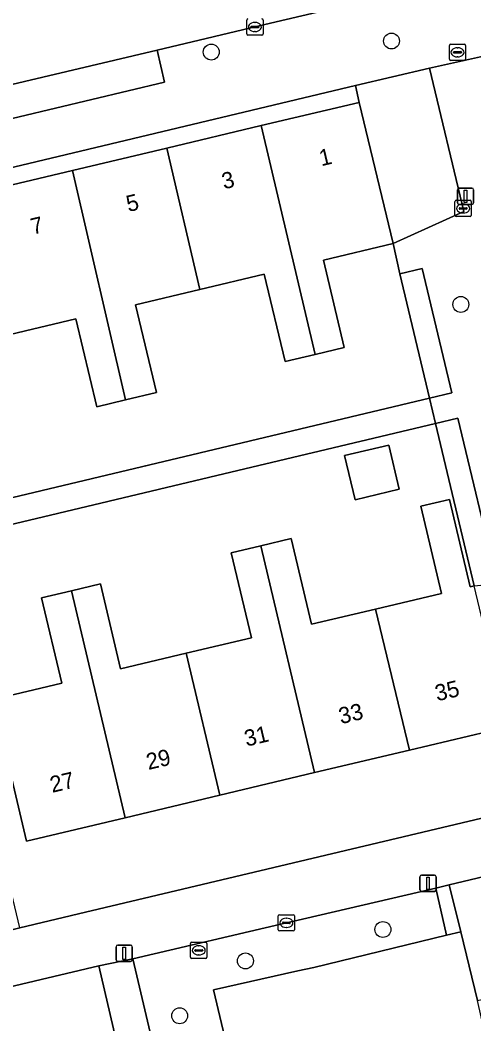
# Model space of a CAD drawing. Extents: x 158031 to 159244, y 380104 to 381214.
# Drawn here: x 158506.8 to 158534.7, y 380796.3 to 380858 of the extents above; entities that cross this region are included whole.
import ezdxf

# ---------------------------------------------------------------- set-up
doc = ezdxf.new("R2010")
doc.units = 0
for name, color, linetype in [('IMGEO_Boom', 7, 'Continuous'), ('IMGEO_Brandkraan', 7, 'Continuous'), ('IMGEO_Erf', 7, 'Continuous'), ('IMGEO_Groenvoorziening', 7, 'Continuous'), ('IMGEO_Kolk', 7, 'Continuous'), ('IMGEO_Lichtmast', 7, 'Continuous'), ('IMGEO_Pand', 7, 'Continuous'), ('IMGEO_Pand_nummerreeks', 7, 'Continuous'), ('IMGEO_Parkeervlak_open', 7, 'Continuous'), ('IMGEO_Rijbaan_lokaal_open', 7, 'Continuous'), ('IMGEO_Rioolput', 7, 'Continuous'), ('IMGEO_Voetpad_open', 7, 'Continuous')]:
    doc.layers.add(name, color=color, linetype=linetype)

msp = doc.modelspace()

# ---------------------------------------------------------------- linework, layer by layer
at = {"layer": 'IMGEO_Boom'}
for centre in [(158529.61, 380856.689), (158518.534, 380856.012), (158533.867, 380840.506), (158529.079, 380802.101), (158520.633, 380800.17), (158516.591, 380796.803)]:
    msp.add_circle(centre, 0.489, dxfattribs=at)
at = {"layer": 'IMGEO_Brandkraan'}
for p, q in [((158533.164, 380855.569), (158533.164, 380856.421)), ((158533.239, 380856.495), (158534.091, 380856.495)), ((158533.423, 380855.989), (158533.423, 380856.001)), ((158533.861, 380855.952), (158533.463, 380855.952)), ((158533.466, 380856.038), (158533.864, 380856.038)), ((158533.652, 380856.275), (158533.677, 380856.275)), ((158533.907, 380856.001), (158533.907, 380855.989)), ((158534.165, 380856.421), (158534.165, 380855.569)), ((158534.091, 380855.495), (158533.239, 380855.495)), ((158533.675, 380855.715), (158533.65, 380855.715))]:
    msp.add_line(p, q, dxfattribs=at)
for points in [[(158533.164, 380855.569), (158533.164, 380856.421)], [(158533.239, 380856.495), (158534.091, 380856.495)], [(158534.165, 380856.421), (158534.165, 380855.569)], [(158534.091, 380855.495), (158533.239, 380855.495)]]:
    msp.add_lwpolyline(points, dxfattribs=at)
for centre, radius, start, end in [((158533.241, 380856.419), 0.0765, 91.55205, 178.44795), ((158533.241, 380856.419), 0.0765, 91.55205, 178.44795), ((158533.463, 380855.998), 0.0403, 85.87752, 175.75265), ((158533.46, 380855.988), 0.0366, 178.93798, 274.71019), ((158533.864, 380855.995), 0.043, 264.86636, 352.45326), ((158533.868, 380856), 0.0386, 1.73085, 96.63898), ((158534.089, 380856.419), 0.0765, 1.55205, 88.44795), ((158534.089, 380856.419), 0.0765, 1.55205, 88.44795), ((158533.241, 380855.571), 0.0765, 181.55205, 268.44795), ((158533.241, 380855.571), 0.0765, 181.55205, 268.44795), ((158534.089, 380855.571), 0.0765, 271.55205, 358.44795), ((158534.089, 380855.571), 0.0765, 271.55205, 358.44795)]:
    msp.add_arc(centre, radius, start, end, dxfattribs=at)
for centre, major_axis, ratio, start_param, end_param in [((158533.651, 380855.995), (-0.387, 0.002), 0.722429, 4.712389, 7.853982), ((158533.676, 380855.995), (-0.39, 0.002), 0.717154, 1.570796, 4.712389)]:
    msp.add_ellipse(centre, major_axis=major_axis, ratio=ratio, start_param=start_param, end_param=end_param, dxfattribs=at)
at = {"layer": 'IMGEO_Erf'}
for points in [[(158504.216, 380847.364), (158510.012, 380848.739), (158515.808, 380850.114), (158521.603, 380851.489), (158527.629, 380852.918), (158527.386, 380853.947), (158500, 380847.433)], [(158497.048, 380826.435), (158531.947, 380834.753), (158530.127, 380842.389), (158529.701, 380844.249), (158525.424, 380843.227), (158526.705, 380837.869), (158524.908, 380837.439), (158523.075, 380837.001), (158521.792, 380842.37), (158517.824, 380841.421), (158513.881, 380840.479), (158515.167, 380835.096), (158513.257, 380834.639), (158511.503, 380834.22), (158510.213, 380839.618), (158506.165, 380838.651)], [(158505.117, 380816.23), (158509.351, 380817.236), (158508.107, 380822.471), (158509.938, 380822.906), (158511.72, 380823.33), (158512.96, 380818.112), (158516.987, 380819.069), (158520.999, 380820.023), (158519.757, 380825.244), (158521.579, 380825.677), (158523.439, 380826.119), (158524.691, 380820.852), (158528.63, 380821.788), (158532.689, 380822.753), (158531.417, 380828.107), (158533.175, 380828.525), (158534.452, 380823.156), (158534.696, 380823.215), (158532.318, 380833.196), (158520.157, 380830.298), (158501.147, 380825.768)], [(158536.754, 380814.56), (158530.707, 380813.123), (158524.882, 380811.738), (158519.058, 380810.353), (158513.233, 380808.969), (158507.185, 380807.531), (158506.028, 380812.396)], [(158506.764, 380802.198), (158510.799, 380803.157), (158537.922, 380809.603)], [(158523.244, 380750), (158511.631, 380799.863), (158500.107, 380797.15), (158500, 380794.379)]]:
    msp.add_lwpolyline(points, dxfattribs=at)
msp.add_lwpolyline([(158526.728, 380831.216), (158529.443, 380831.861), (158530.087, 380829.147), (158527.372, 380828.502)], close=True, dxfattribs=at)
at = {"layer": 'IMGEO_Groenvoorziening'}
for points in [[(158529.701, 380844.249), (158534.055, 380846.214), (158531.949, 380855.031), (158527.386, 380853.947), (158527.629, 380852.918)], [(158531.947, 380834.753), (158533.313, 380835.079), (158531.489, 380842.714), (158530.127, 380842.389)], [(158536.114, 380823.358), (158533.686, 380833.522), (158532.318, 380833.196), (158534.696, 380823.215)], [(158538.226, 380793.212), (158546.085, 380795.171), (158543.309, 380807.269), (158533.158, 380804.845), (158533.865, 380801.959), (158534.897, 380797.743), (158537.111, 380798.246), (158538.129, 380793.613)], [(158519.561, 380794.681), (158518.667, 380798.396), (158523.857, 380799.569), (158524.836, 380799.776), (158532.991, 380801.748), (158532.331, 380804.649), (158524.138, 380802.728), (158523.146, 380802.508), (158513.72, 380800.306), (158515.274, 380793.677), (158515.561, 380793.744)]]:
    msp.add_lwpolyline(points, close=True, dxfattribs=at)
at = {"layer": 'IMGEO_Kolk'}
for p, q in [((158520.713, 380857.124), (158520.713, 380857.976)), ((158521.201, 380857.83), (158521.226, 380857.83)), ((158521.714, 380857.976), (158521.714, 380857.124)), ((158520.972, 380857.544), (158520.972, 380857.556)), ((158521.41, 380857.507), (158521.012, 380857.507)), ((158521.015, 380857.593), (158521.413, 380857.593)), ((158521.224, 380857.27), (158521.199, 380857.27)), ((158521.456, 380857.556), (158521.456, 380857.544)), ((158521.64, 380857.05), (158520.788, 380857.05)), ((158533.51, 380845.977), (158533.51, 380846.829)), ((158533.585, 380846.903), (158534.437, 380846.903)), ((158534.511, 380846.829), (158534.511, 380845.977)), ((158533.769, 380846.397), (158533.769, 380846.409)), ((158534.207, 380846.36), (158533.809, 380846.36)), ((158533.812, 380846.446), (158534.21, 380846.446)), ((158534.021, 380846.123), (158533.996, 380846.123)), ((158533.998, 380846.683), (158534.023, 380846.683)), ((158534.253, 380846.409), (158534.253, 380846.397)), ((158534.437, 380845.903), (158533.585, 380845.903)), ((158522.648, 380802.084), (158522.648, 380802.936)), ((158522.723, 380803.01), (158523.575, 380803.01)), ((158523.649, 380802.936), (158523.649, 380802.084)), ((158522.907, 380802.504), (158522.907, 380802.516)), ((158523.345, 380802.467), (158522.947, 380802.467)), ((158522.95, 380802.553), (158523.348, 380802.553)), ((158523.136, 380802.79), (158523.161, 380802.79)), ((158523.391, 380802.516), (158523.391, 380802.504)), ((158523.575, 380802.01), (158522.723, 380802.01)), ((158523.159, 380802.23), (158523.134, 380802.23))]:
    msp.add_line(p, q, dxfattribs=at)
for points in [[(158520.713, 380857.124), (158520.713, 380857.976)], [(158521.714, 380857.976), (158521.714, 380857.124)], [(158521.64, 380857.05), (158520.788, 380857.05)], [(158533.51, 380845.977), (158533.51, 380846.829)], [(158533.585, 380846.903), (158534.437, 380846.903)], [(158534.511, 380846.829), (158534.511, 380845.977)], [(158534.437, 380845.903), (158533.585, 380845.903)], [(158522.648, 380802.084), (158522.648, 380802.936)], [(158522.723, 380803.01), (158523.575, 380803.01)], [(158523.649, 380802.936), (158523.649, 380802.084)], [(158523.575, 380802.01), (158522.723, 380802.01)]]:
    msp.add_lwpolyline(points, dxfattribs=at)
for centre, radius, start, end in [((158520.79, 380857.974), 0.0765, 91.55205, 178.44795), ((158520.79, 380857.974), 0.0765, 91.55205, 178.44795), ((158521.638, 380857.974), 0.0765, 1.55205, 88.44795), ((158521.638, 380857.974), 0.0765, 1.55205, 88.44795), ((158521.012, 380857.553), 0.0403, 85.87752, 175.75265), ((158521.009, 380857.543), 0.0366, 178.93798, 274.71019), ((158521.413, 380857.55), 0.043, 264.86636, 352.45326), ((158521.417, 380857.555), 0.0386, 1.73085, 96.63898), ((158520.79, 380857.126), 0.0765, 181.55205, 268.44795), ((158520.79, 380857.126), 0.0765, 181.55205, 268.44795), ((158521.638, 380857.126), 0.0765, 271.55205, 358.44795), ((158521.638, 380857.126), 0.0765, 271.55205, 358.44795), ((158533.587, 380846.827), 0.0765, 91.55205, 178.44795), ((158533.587, 380846.827), 0.0765, 91.55205, 178.44795), ((158534.435, 380846.827), 0.0765, 1.55205, 88.44795), ((158534.435, 380846.827), 0.0765, 1.55205, 88.44795), ((158533.809, 380846.406), 0.0403, 85.87752, 175.75265), ((158533.806, 380846.396), 0.0366, 178.93798, 274.71019), ((158534.21, 380846.403), 0.043, 264.86636, 352.45326), ((158534.214, 380846.408), 0.0386, 1.73085, 96.63898), ((158533.587, 380845.979), 0.0765, 181.55205, 268.44795), ((158533.587, 380845.979), 0.0765, 181.55205, 268.44795), ((158534.435, 380845.979), 0.0765, 271.55205, 358.44795), ((158534.435, 380845.979), 0.0765, 271.55205, 358.44795), ((158522.725, 380802.934), 0.0765, 91.55205, 178.44795), ((158522.725, 380802.934), 0.0765, 91.55205, 178.44795), ((158523.573, 380802.934), 0.0765, 1.55205, 88.44795), ((158523.573, 380802.934), 0.0765, 1.55205, 88.44795), ((158522.947, 380802.513), 0.0403, 85.87752, 175.75265), ((158522.944, 380802.503), 0.0366, 178.93798, 274.71019), ((158523.348, 380802.51), 0.043, 264.86636, 352.45326), ((158523.352, 380802.515), 0.0386, 1.73085, 96.63898), ((158522.725, 380802.086), 0.0765, 181.55205, 268.44795), ((158522.725, 380802.086), 0.0765, 181.55205, 268.44795), ((158523.573, 380802.086), 0.0765, 271.55205, 358.44795), ((158523.573, 380802.086), 0.0765, 271.55205, 358.44795)]:
    msp.add_arc(centre, radius, start, end, dxfattribs=at)
for centre, major_axis, ratio, start_param, end_param in [((158521.2, 380857.55), (-0.387, 0.002), 0.722429, 4.712389, 7.853982), ((158521.225, 380857.55), (-0.39, 0.002), 0.717154, 1.570796, 4.712389), ((158533.997, 380846.403), (-0.387, 0.002), 0.722429, 4.712389, 7.853982), ((158534.022, 380846.403), (-0.39, 0.002), 0.717154, 1.570796, 4.712389), ((158523.135, 380802.51), (-0.387, 0.002), 0.722429, 4.712389, 7.853982), ((158523.16, 380802.51), (-0.39, 0.002), 0.717154, 1.570796, 4.712389)]:
    msp.add_ellipse(centre, major_axis=major_axis, ratio=ratio, start_param=start_param, end_param=end_param, dxfattribs=at)
at = {"layer": 'IMGEO_Lichtmast'}
for p, q in [((158533.661, 380846.752), (158533.661, 380847.552)), ((158533.661, 380847.552), (158533.661, 380846.752)), ((158533.761, 380847.652), (158534.551, 380847.652)), ((158534.551, 380847.652), (158533.761, 380847.652)), ((158534.651, 380847.552), (158534.651, 380846.752)), ((158534.651, 380846.752), (158534.651, 380847.552)), ((158534.551, 380846.652), (158533.761, 380846.652)), ((158533.761, 380846.652), (158534.551, 380846.652)), ((158531.453, 380805.444), (158532.243, 380805.444)), ((158532.243, 380805.444), (158531.453, 380805.444)), ((158531.353, 380804.544), (158531.353, 380805.344)), ((158531.353, 380805.344), (158531.353, 380804.544)), ((158532.343, 380805.344), (158532.343, 380804.544)), ((158532.343, 380804.544), (158532.343, 380805.344)), ((158532.243, 380804.444), (158531.453, 380804.444)), ((158531.453, 380804.444), (158532.243, 380804.444)), ((158512.786, 380801.141), (158513.576, 380801.141)), ((158513.576, 380801.141), (158512.786, 380801.141)), ((158512.686, 380800.241), (158512.686, 380801.041)), ((158512.686, 380801.041), (158512.686, 380800.241)), ((158513.676, 380801.041), (158513.676, 380800.241)), ((158513.676, 380800.241), (158513.676, 380801.041)), ((158513.576, 380800.141), (158512.786, 380800.141)), ((158512.786, 380800.141), (158513.576, 380800.141))]:
    msp.add_line(p, q, dxfattribs=at)
for points in [[(158534.081, 380847.527), (158534.231, 380847.527), (158534.231, 380846.777), (158534.081, 380846.777), (158534.081, 380847.527)], [(158531.773, 380805.319), (158531.923, 380805.319), (158531.923, 380804.569), (158531.773, 380804.569), (158531.773, 380805.319)], [(158513.106, 380801.016), (158513.256, 380801.016), (158513.256, 380800.266), (158513.106, 380800.266), (158513.106, 380801.016)]]:
    msp.add_lwpolyline(points, dxfattribs=at)
for centre, start, end in [((158533.761, 380847.552), 90, 180), ((158533.761, 380847.552), 90, 180), ((158534.551, 380847.552), 0, 90), ((158534.551, 380847.552), 360, 90), ((158533.761, 380846.752), 180, 270), ((158533.761, 380846.752), 180, 270), ((158534.551, 380846.752), 270, 0), ((158534.551, 380846.752), 270, 0), ((158531.453, 380805.344), 90, 180), ((158531.453, 380805.344), 90, 180), ((158532.243, 380805.344), 0, 90), ((158532.243, 380805.344), 360, 90), ((158531.453, 380804.544), 180, 270), ((158531.453, 380804.544), 180, 270), ((158532.243, 380804.544), 270, 0), ((158532.243, 380804.544), 270, 0), ((158512.786, 380801.041), 90, 180), ((158512.786, 380801.041), 90, 180), ((158513.576, 380801.041), 0, 90), ((158513.576, 380801.041), 360, 90), ((158512.786, 380800.241), 180, 270), ((158512.786, 380800.241), 180, 270), ((158513.576, 380800.241), 270, 0), ((158513.576, 380800.241), 270, 0)]:
    msp.add_arc(centre, 0.1, start, end, dxfattribs=at)
at = {"layer": 'IMGEO_Pand'}
for points in [[(158521.603, 380851.489), (158524.908, 380837.439), (158526.705, 380837.869), (158525.424, 380843.227), (158529.701, 380844.249), (158527.629, 380852.918)], [(158521.603, 380851.489), (158515.808, 380850.114), (158517.824, 380841.421), (158521.792, 380842.37), (158523.075, 380837.001), (158524.908, 380837.439)], [(158517.824, 380841.421), (158515.808, 380850.114), (158510.012, 380848.739), (158513.257, 380834.639), (158515.167, 380835.096), (158513.881, 380840.479)], [(158506.165, 380838.651), (158510.213, 380839.618), (158511.503, 380834.22), (158513.257, 380834.639), (158510.012, 380848.739), (158504.216, 380847.364)], [(158526.728, 380831.216), (158527.372, 380828.502), (158530.087, 380829.147), (158529.443, 380831.861)], [(158528.63, 380821.788), (158530.707, 380813.123), (158536.754, 380814.56), (158534.696, 380823.215), (158534.452, 380823.156), (158533.175, 380828.525), (158531.417, 380828.107), (158532.689, 380822.753)], [(158528.63, 380821.788), (158524.691, 380820.852), (158523.439, 380826.119), (158521.579, 380825.677), (158524.882, 380811.738), (158530.707, 380813.123)], [(158516.987, 380819.069), (158519.058, 380810.353), (158524.882, 380811.738), (158521.579, 380825.677), (158519.757, 380825.244), (158520.999, 380820.023)], [(158516.987, 380819.069), (158512.96, 380818.112), (158511.72, 380823.33), (158509.938, 380822.906), (158513.233, 380808.969), (158519.058, 380810.353)], [(158513.233, 380808.969), (158509.938, 380822.906), (158508.107, 380822.471), (158509.351, 380817.236), (158505.117, 380816.23), (158506.028, 380812.396), (158507.185, 380807.531)]]:
    msp.add_lwpolyline(points, close=True, dxfattribs=at)
at = {"layer": 'IMGEO_Parkeervlak_open'}
for points in [[(158500, 380850.436), (158515.654, 380854.159), (158515.207, 380856.135), (158500, 380852.548), (158472.473, 380846.056), (158472.957, 380844.003)], [(158532.991, 380801.748), (158524.836, 380799.776), (158523.857, 380799.569), (158518.667, 380798.396), (158519.561, 380794.681), (158520.821, 380789.512), (158535.941, 380793.094), (158534.897, 380797.743), (158533.865, 380801.959)]]:
    msp.add_lwpolyline(points, close=True, dxfattribs=at)
at = {"layer": 'IMGEO_Rijbaan_lokaal_open'}
msp.add_lwpolyline([(158472.473, 380846.056), (158500, 380852.548), (158515.207, 380856.135), (158522.175, 380857.778), (158534.08, 380860.599), (158545.922, 380863.405), (158544.303, 380870.251), (158526.184, 380865.973), (158519.469, 380864.387), (158501.877, 380860.234), (158500, 380859.786), (158470.875, 380852.834)], close=True, dxfattribs=at)
at = {"layer": 'IMGEO_Rioolput'}
for p, q in [((158517.264, 380800.393), (158517.264, 380801.245)), ((158517.339, 380801.319), (158518.191, 380801.319)), ((158517.752, 380801.099), (158517.777, 380801.099)), ((158518.265, 380801.245), (158518.265, 380800.393)), ((158517.523, 380800.813), (158517.523, 380800.825)), ((158517.961, 380800.776), (158517.563, 380800.776)), ((158517.566, 380800.862), (158517.964, 380800.862)), ((158517.775, 380800.539), (158517.75, 380800.539)), ((158518.007, 380800.825), (158518.007, 380800.813)), ((158518.191, 380800.319), (158517.339, 380800.319))]:
    msp.add_line(p, q, dxfattribs=at)
for points in [[(158517.264, 380800.393), (158517.264, 380801.245)], [(158517.339, 380801.319), (158518.191, 380801.319)], [(158518.265, 380801.245), (158518.265, 380800.393)], [(158518.191, 380800.319), (158517.339, 380800.319)]]:
    msp.add_lwpolyline(points, dxfattribs=at)
for centre, radius, start, end in [((158517.341, 380801.243), 0.0765, 91.55205, 178.44795), ((158517.341, 380801.243), 0.0765, 91.55205, 178.44795), ((158518.189, 380801.243), 0.0765, 1.55205, 88.44795), ((158518.189, 380801.243), 0.0765, 1.55205, 88.44795), ((158517.563, 380800.822), 0.0403, 85.87752, 175.75265), ((158517.56, 380800.812), 0.0366, 178.93798, 274.71019), ((158517.964, 380800.819), 0.043, 264.86636, 352.45326), ((158517.968, 380800.824), 0.0386, 1.73085, 96.63898), ((158517.341, 380800.395), 0.0765, 181.55205, 268.44795), ((158517.341, 380800.395), 0.0765, 181.55205, 268.44795), ((158518.189, 380800.395), 0.0765, 271.55205, 358.44795), ((158518.189, 380800.395), 0.0765, 271.55205, 358.44795)]:
    msp.add_arc(centre, radius, start, end, dxfattribs=at)
for centre, major_axis, ratio, start_param, end_param in [((158517.751, 380800.819), (-0.387, 0.002), 0.722429, 4.712389, 7.853982), ((158517.776, 380800.819), (-0.39, 0.002), 0.717154, 1.570796, 4.712389)]:
    msp.add_ellipse(centre, major_axis=major_axis, ratio=ratio, start_param=start_param, end_param=end_param, dxfattribs=at)
at = {"layer": 'IMGEO_Voetpad_open'}
for points in [[(158572.759, 380867.634), (158561.381, 380864.951), (158553.511, 380863.095), (158549.117, 380862.059), (158546.392, 380861.417), (158534.608, 380858.638), (158534.08, 380860.599), (158522.175, 380857.778), (158515.207, 380856.135), (158515.654, 380854.159), (158500, 380850.436), (158472.957, 380844.003), (158470.273, 380843.365), (158438.55, 380835.819)], [(158382.15, 380819.43), (158403.689, 380824.581), (158405.227, 380824.949), (158428.782, 380830.582), (158431.67, 380831.273), (158431.507, 380831.934), (158492.147, 380846.362), (158492.306, 380845.603), (158500, 380847.433), (158527.386, 380853.947), (158531.949, 380855.031), (158535.255, 380855.756), (158554.603, 380860.32)], [(158551.938, 380785.363), (158544.566, 380816.468), (158544.228, 380817.894), (158535.255, 380855.756), (158531.949, 380855.031), (158534.055, 380846.214), (158529.701, 380844.249), (158530.127, 380842.389), (158531.489, 380842.714), (158533.313, 380835.079), (158531.947, 380834.753), (158532.318, 380833.196), (158533.686, 380833.522), (158536.114, 380823.358), (158539.402, 380823.491), (158542.451, 380810.679), (158543.309, 380807.269), (158546.085, 380795.171)]]:
    msp.add_lwpolyline(points, dxfattribs=at)
for points in [[(158532.318, 380833.196), (158531.947, 380834.753), (158497.048, 380826.435), (158497.564, 380824.113), (158481.491, 380820.412), (158479.606, 380819.978), (158437.015, 380809.671), (158437.377, 380808.21), (158500.3, 380823.166), (158502.592, 380813.523), (158503.513, 380809.648), (158504.669, 380804.783), (158505.362, 380801.865), (158506.764, 380802.198), (158505.739, 380806.499), (158501.147, 380825.768), (158520.157, 380830.298)], [(158532.331, 380804.649), (158533.158, 380804.845), (158543.309, 380807.269), (158542.451, 380810.679), (158537.922, 380809.603), (158510.799, 380803.157), (158506.764, 380802.198), (158505.362, 380801.865), (158500, 380800.591), (158499.334, 380800.434), (158500, 380797.604), (158500.107, 380797.15), (158511.631, 380799.863), (158513.72, 380800.306), (158523.146, 380802.508), (158524.138, 380802.728)], [(158532.991, 380801.748), (158533.865, 380801.959), (158533.158, 380804.845), (158532.331, 380804.649)], [(158516.767, 380788.551), (158515.561, 380793.744), (158515.274, 380793.677), (158513.72, 380800.306), (158511.631, 380799.863), (158523.244, 380750), (158523.246, 380749.985), (158523.255, 380749.821), (158523.251, 380749.657), (158523.231, 380749.493), (158523.197, 380749.332), (158523.149, 380749.175), (158523.087, 380749.023), (158523.011, 380748.877), (158522.923, 380748.738), (158522.823, 380748.607), (158522.711, 380748.487), (158522.589, 380748.376), (158522.458, 380748.277), (158522.319, 380748.19), (158522.172, 380748.116), (158522.019, 380748.055), (158525.882, 380749.276), (158525.714, 380750)]]:
    msp.add_lwpolyline(points, close=True, dxfattribs=at)

# ---------------------------------------------------------------- texts
at = {"layer": 'IMGEO_Pand_nummerreeks'}
for s, rotation, p in [('1', 13.35314, (158525.294, 380848.992)), ('3', 13.35314, (158519.311, 380847.573)), ('5', 13.35314, (158513.439, 380846.179)), ('7', 13.35314, (158507.567, 380844.785)), ('35', 13.37189, (158532.41, 380816.117)), ('33', 13.37189, (158526.497, 380814.712)), ('31', 13.37189, (158520.693, 380813.332)), ('29', 13.37189, (158514.669, 380811.9)), ('27', 13.37189, (158508.755, 380810.494))]:
    msp.add_text(s, height=1, rotation=rotation, dxfattribs=at).set_placement(p)

doc.saveas('drawing.dxf')
